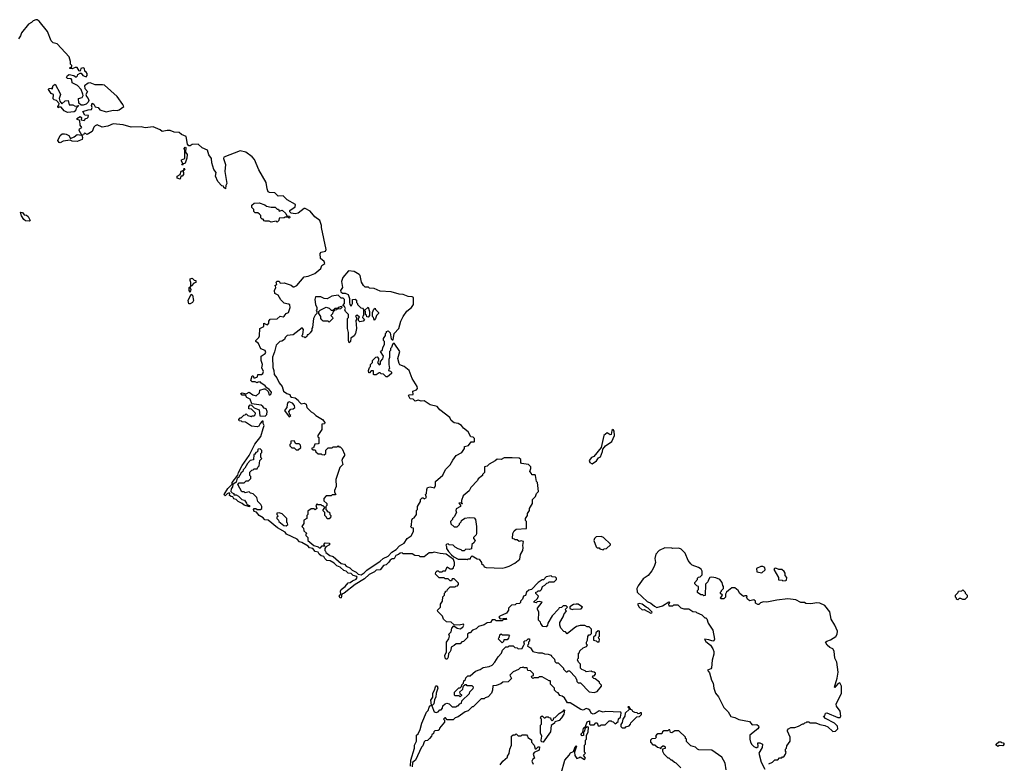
# Model space of a CAD drawing. Extents: x 2029826 to 2248070, y 228728 to 402406.
# Tile 351 of 368: x 2212638 to 2222490, y 299374 to 306815. Entities that reach past the tile are written whole.
import ezdxf

# ---------------------------------------------------------------- set-up
doc = ezdxf.new("R2010")
doc.units = 0

msp = doc.modelspace()

# ---------------------------------------------------------------- linework, layer by layer
at = {"layer": '0CON10XD'}
for points in [[(2215060.7, 303330.7), (2215066.7, 303365), (2215053.3, 303405), (2215053.3, 303446.7), (2215095, 303474), (2215100, 303485), (2215094.3, 303504.3), (2215050, 303520), (2215027.5, 303575), (2215000, 303595), (2215000, 303605), (2215030, 303635), (2215037, 303653), (2215040, 303725), (2215080, 303745), (2215081.7, 303778.3), (2215113, 303763), (2215120, 303765), (2215131.7, 303778.3), (2215132.5, 303797.5), (2215145, 303820), (2215215, 303823.3), (2215243, 303847), (2215275, 303842.5), (2215285, 303847.5), (2215303.6, 303876.4), (2215327.5, 303885), (2215343.3, 303935), (2215341.7, 303961.7), (2215335, 303970), (2215325, 303967.5), (2215285, 303980), (2215250.7, 304010.7), (2215225, 304057.5), (2215190, 304075), (2215187.5, 304105), (2215200, 304135), (2215198.3, 304148.3), (2215190, 304155), (2215210, 304165), (2215208.3, 304178.3), (2215200, 304185), (2215215, 304200), (2215235, 304200), (2215245, 304180), (2215285, 304182.5), (2215355, 304160), (2215375, 304143.3), (2215385, 304143.3), (2215410, 304155), (2215485, 304242.5), (2215525, 304248.8), (2215590, 304275), (2215650, 304325), (2215660, 304355), (2215690, 304375), (2215685, 304396.2), (2215649.5, 304425), (2215645.5, 304475), (2215655, 304489.4), (2215699.7, 304500.3), (2215704.4, 304515), (2215656.8, 304736.8), (2215656.9, 304755), (2215640.8, 304805), (2215591.1, 304841.1), (2215545, 304900), (2215495, 304926.7), (2215485, 304926.7), (2215425, 304880), (2215395, 304872.5), (2215355, 304880), (2215341.7, 304891.7), (2215340, 304905), (2215395, 304943.3), (2215397.5, 304965), (2215313.9, 305013.9), (2215275, 305052.5), (2215225, 305050), (2215191.7, 305081.7), (2215136.4, 305086.4), (2215125, 305092.5), (2215114.1, 305124.1), (2215106.2, 305185), (2215031.7, 305311.7), (2214988, 305415), (2214963, 305443), (2214899.7, 305489.7), (2214845, 305503.3), (2214680, 305440), (2214677.5, 305425), (2214696.7, 305365), (2214692.5, 305295), (2214710, 305175), (2214700, 305155), (2214697, 305123), (2214680, 305135), (2214678.3, 305148.3), (2214661.7, 305151.7), (2214620, 305195), (2214598.3, 305248.3), (2214603.3, 305285), (2214580, 305315), (2214561.4, 305381.4), (2214556.2, 305425), (2214532.1, 305462.1), (2214518.2, 305508.2), (2214465, 305533.8), (2214425, 305568.8), (2214365, 305567.5), (2214345, 305552.5), (2214331.7, 305551.7), (2214318.3, 305568.3), (2214305, 305647.5), (2214257.2, 305667.2), (2214235, 305685.6), (2214185, 305688.1), (2214144.5, 305705.5), (2214113, 305707), (2214065, 305696.2), (2214045, 305713.3), (2213975, 305743.8), (2213895, 305734.4), (2213855, 305742.5), (2213755, 305739.2), (2213675, 305762), (2213575, 305773.3), (2213521.7, 305748.3), (2213465, 305738.8), (2213415, 305761.4), (2213395, 305753.5), (2213381.3, 305738.7), (2213364.2, 305695.8), (2213315, 305667.5), (2213291.7, 305678.3), (2213282.5, 305675), (2213276.7, 305663.3), (2213260, 305660), (2213266.7, 305636.7), (2213263, 305617), (2213215, 305596.7), (2213165, 305600), (2213145, 305610), (2213075, 305598.8), (2213045, 305583.8), (2213035, 305586.7), (2213021.2, 305605), (2213042, 305655), (2213065, 305671.4), (2213085.8, 305674.2), (2213105, 305670.8), (2213130, 305655), (2213147, 305627), (2213185, 305641.2), (2213213, 305667), (2213260, 305660), (2213233.3, 305705), (2213238.3, 305721.7), (2213258.8, 305735), (2213245, 305760), (2213240, 305805), (2213217.5, 305815), (2213210, 305825), (2213245, 305847.5), (2213257.5, 305835), (2213253, 305813), (2213283, 305807), (2213300, 305825), (2213315, 305830), (2213325, 305840), (2213327.5, 305855), (2213291.2, 305861.2), (2213270, 305895), (2213325, 305913.3), (2213357.5, 305915), (2213363.3, 305935), (2213357.5, 305955), (2213365, 305980), (2213379.3, 305969.3), (2213393.9, 305943.9), (2213425, 305937.5), (2213441.7, 305911.7), (2213505, 305893.3), (2213575, 305910.8), (2213615, 305907.5), (2213635, 305912.9), (2213680, 305945), (2213672, 305965), (2213614.4, 306045), (2213488.3, 306158.3), (2213465.6, 306164.4), (2213394.1, 306164.1), (2213345, 306182.5), (2213325, 306180), (2213287, 306153), (2213290, 306125), (2213316.4, 306096.4), (2213300, 306065), (2213306.7, 306045), (2213323.3, 306025), (2213330, 306005), (2213325, 305990), (2213305, 305970), (2213275, 305960), (2213255, 305960), (2213231.2, 305981.2), (2213227.5, 306025), (2213262.5, 306037.5), (2213272, 306055), (2213271.2, 306071.2), (2213253.3, 306115), (2213215.7, 306155.7), (2213165, 306182.5), (2213161.7, 306211.7), (2213152.5, 306222.5), (2213116.7, 306226.7), (2213107.5, 306235), (2213116.2, 306255), (2213135, 306265.6), (2213180, 306255), (2213205, 306240), (2213218.3, 306251.7), (2213220, 306265), (2213245, 306280), (2213255, 306280), (2213270, 306255), (2213305, 306242.5), (2213313.3, 306255), (2213312, 306275), (2213305, 306290), (2213290.8, 306300.8), (2213285.6, 306325), (2213275, 306334.2), (2213258.6, 306331.4), (2213251.2, 306325), (2213245, 306300), (2213233.9, 306303.9), (2213215, 306337.5), (2213193, 306337), (2213165, 306323.3), (2213140, 306325), (2213145, 306340), (2213158.3, 306331.7), (2213160, 306355), (2213148.3, 306368.3), (2213148, 306395), (2213134, 306445), (2213015, 306573.1), (2212975, 306582), (2212952.1, 306602.1), (2212915.4, 306695.3), (2212835, 306798.8), (2212815, 306813.3), (2212800, 306815), (2212772.5, 306805), (2212755, 306786.7), (2212725, 306771.2), (2212655, 306682), (2212646.9, 306655), (2212626.9, 306623.1)], [(2213117, 305887), (2213085, 305903.8), (2213055, 305940), (2213035, 305940), (2213022.5, 305932.5), (2213020, 305945), (2213031.7, 305958.3), (2213032.5, 305975), (2213006.2, 306006.2), (2212985, 306013.3), (2212974.2, 306024.2), (2212976.7, 306065), (2212952.5, 306075), (2212927.5, 306115), (2212930, 306125), (2212955, 306130), (2212965, 306120), (2212972.5, 306155), (2212995, 306170), (2213043.3, 306075), (2213046.7, 306065), (2213032.5, 306025), (2213039.3, 305999.3), (2213061.7, 305971.7), (2213095, 306003.3), (2213123, 306007), (2213135, 305962.5), (2213171.7, 305961.7), (2213195, 305950), (2213230, 305955), (2213205, 305930), (2213198.3, 305901.7), (2213185, 305892.5), (2213117, 305887)], [(2214265, 305360), (2214260, 305365), (2214270, 305375), (2214258.3, 305398.3), (2214258.3, 305411.7), (2214290, 305425), (2214290, 305505), (2214282.5, 305525), (2214295, 305540), (2214300, 305535), (2214298.3, 305488.3), (2214312.5, 305465), (2214311.7, 305428.3), (2214295, 305380), (2214270, 305370), (2214265, 305360)], [(2214245, 305220), (2214215, 305230), (2214215, 305250), (2214243, 305267), (2214255, 305300), (2214280, 305310), (2214285, 305330), (2214290, 305315), (2214270, 305295), (2214277.5, 305285), (2214277.5, 305265), (2214265, 305250), (2214251.7, 305248.3), (2214245, 305220)], [(2215215, 304790), (2215205, 304800), (2215155, 304790), (2215135, 304800), (2215095, 304797.5), (2215085, 304802.5), (2215075, 304820), (2215065, 304820), (2215051.7, 304831.7), (2215050, 304855), (2215038.3, 304868.3), (2215021.7, 304881.7), (2214993, 304883), (2214980, 304895), (2214980, 304915), (2214960, 304935), (2214961.7, 304958.3), (2214985, 304980), (2215035, 304982.5), (2215091.7, 304961.7), (2215108.3, 304948.3), (2215155, 304937.5), (2215195, 304937.5), (2215215, 304920), (2215228.3, 304918.3), (2215235, 304900), (2215265, 304910), (2215300, 304875), (2215311.7, 304851.7), (2215338.3, 304848.3), (2215340, 304835), (2215335, 304830), (2215325, 304840), (2215295, 304840), (2215285, 304832.5), (2215235, 304830), (2215230, 304805), (2215215, 304790)], [(2212735, 304797.5), (2212695, 304802.5), (2212680, 304815), (2212655, 304853.3), (2212645, 304890), (2212666.1, 304886.1), (2212681.7, 304861.7), (2212705, 304858.8), (2212723.3, 304845), (2212742.5, 304805), (2212735, 304797.5)], [(2214345, 304090), (2214332.5, 304105), (2214333.6, 304136.4), (2214350, 304150), (2214352.5, 304185), (2214342.5, 304205), (2214343, 304223), (2214365, 304230), (2214385, 304210), (2214400, 304205), (2214400, 304185), (2214381.7, 304178.3), (2214358.3, 304151.7), (2214350, 304150), (2214348.3, 304141.7), (2214340, 304140), (2214350, 304115), (2214345, 304090)], [(2216055, 301260), (2216085, 301280), (2216112, 301308), (2216245, 301396.7), (2216275.5, 301424.4), (2216325, 301448), (2216361.9, 301488.1), (2216405, 301514), (2216440.3, 301549.7), (2216485, 301576.7), (2216517, 301623), (2216555, 301650), (2216580, 301695), (2216578.3, 301728.3), (2216561.7, 301731.7), (2216550, 301745), (2216560, 301755), (2216563, 301807), (2216570, 301825), (2216585, 301830), (2216610, 301865), (2216610, 301905), (2216620, 301915), (2216620, 301945), (2216650, 301995), (2216650, 302015), (2216665, 302030), (2216675, 302030), (2216685, 302020), (2216710, 302035), (2216700, 302065), (2216710, 302075), (2216712.5, 302115), (2216720, 302135), (2216745, 302140), (2216788.3, 302131.7), (2216797.5, 302155), (2216800, 302195), (2216873, 302257), (2216897.5, 302315), (2216945, 302360), (2216971.7, 302408.3), (2217007, 302453), (2217062.5, 302485), (2217090, 302525), (2217090, 302545), (2217130, 302555), (2217155, 302590), (2217185, 302590), (2217190, 302595), (2217190, 302625), (2217177, 302637), (2217150.7, 302640.7), (2217125, 302690), (2217077.9, 302727.9), (2217059.2, 302755), (2217025.5, 302775.6), (2216985, 302781.2), (2216955, 302803.3), (2216943.3, 302835), (2216840.7, 302910.7), (2216815, 302945.8), (2216745, 302961.4), (2216685, 303000), (2216656.4, 302996.4), (2216625, 303007.5), (2216595, 302997.5), (2216575, 303017.5), (2216545, 303020), (2216530, 303055), (2216535, 303060), (2216576.4, 303063.6), (2216573, 303097), (2216609.6, 303110.5), (2216617.5, 303125), (2216615.6, 303145), (2216566.2, 303225), (2216535, 303306), (2216485, 303346.2), (2216442, 303362), (2216434, 303374), (2216422, 303425), (2216441.8, 303495), (2216385, 303577.5), (2216370, 303565), (2216360, 303535), (2216350, 303525), (2216350, 303505), (2216340, 303495), (2216340, 303435), (2216332.5, 303415), (2216332.5, 303365), (2216340, 303325), (2216331.7, 303318.3), (2216330, 303305), (2216348.3, 303298.3), (2216358.3, 303288.3), (2216360, 303275), (2216318.3, 303241.7), (2216305, 303240), (2216278.3, 303268.3), (2216255, 303270), (2216245, 303280), (2216235, 303280), (2216205, 303260), (2216185, 303260), (2216180, 303265), (2216180, 303300), (2216155, 303300), (2216138.3, 303281.7), (2216131.7, 303281.7), (2216130, 303305), (2216140, 303335), (2216150, 303345), (2216150, 303365), (2216170, 303385), (2216170, 303405), (2216191.7, 303428.3), (2216201.7, 303438.3), (2216215, 303440), (2216230, 303425), (2216230, 303405), (2216220, 303385), (2216235, 303360), (2216248.3, 303371.7), (2216250, 303395), (2216271.7, 303421.7), (2216277, 303447), (2216250, 303495), (2216268.3, 303511.7), (2216272.5, 303535), (2216290, 303565), (2216290, 303595), (2216280, 303605), (2216280, 303625), (2216300, 303655), (2216300, 303675), (2216310, 303685), (2216310, 303695), (2216325, 303700), (2216345, 303680), (2216355, 303620), (2216365, 303610), (2216375, 303612.5), (2216386.1, 303673.9), (2216431.4, 303725), (2216452.5, 303797.5), (2216474.3, 303845), (2216512.6, 303897.4), (2216558, 303935), (2216578, 303965), (2216578.8, 304035), (2216565, 304043.3), (2216525, 304044), (2216476.6, 304066.6), (2216435, 304069.4), (2216355, 304091.5), (2216245, 304098), (2216185, 304126.2), (2216138.3, 304128.3), (2216127, 304137), (2216095, 304140), (2216077.5, 304155), (2216059.3, 304189.3), (2216043.8, 304255), (2216035, 304266.2), (2215985, 304296), (2215927, 304303), (2215870, 304235), (2215857.5, 304195), (2215867.5, 304135), (2215847.5, 304105), (2215851.7, 304091.7), (2215868.3, 304078.3), (2215895, 304080), (2215926.4, 304066.4), (2215937.5, 304025), (2215940, 303985), (2215942.5, 303965), (2215955, 303950), (2215970, 303975), (2215970, 304015), (2215995, 304020), (2216008.3, 304008.3), (2216010, 303985), (2216020, 303975), (2216020, 303965), (2216051.7, 303931.7), (2216068.3, 303928.3), (2216080, 303915), (2216080, 303855), (2216071.7, 303848.3), (2216070, 303835), (2216090, 303815), (2216075, 303800), (2216043, 303793), (2216030, 303805), (2216030, 303825), (2216038.3, 303838.3), (2216015, 303860), (2216000, 303845), (2216010, 303835), (2216010, 303815), (2216002.5, 303805), (2216007.5, 303725), (2215997.5, 303675), (2215985, 303650), (2215951.7, 303628.3), (2215950, 303595), (2215935, 303580), (2215927.5, 303605), (2215930, 303685), (2215917.5, 303725), (2215920, 303825), (2215930, 303835), (2215930, 303865), (2215900, 303895), (2215891.7, 303911.7), (2215897.5, 303925), (2215890, 303945), (2215870, 303955), (2215890, 303975), (2215890, 304015), (2215875, 304030), (2215855, 304030), (2215825, 304060), (2215763, 304047), (2215715, 304022.5), (2215683.6, 304023.6), (2215651.7, 304041.7), (2215598.3, 304041.7), (2215591.2, 304015), (2215598.8, 303965), (2215610, 303935), (2215610, 303915), (2215603.8, 303905), (2215610, 303895), (2215610, 303875), (2215595, 303860), (2215577.5, 303825), (2215567.5, 303735), (2215560, 303725), (2215560, 303705), (2215545, 303680), (2215525, 303660), (2215515, 303660), (2215510, 303645), (2215495, 303630), (2215488.3, 303638.3), (2215471.7, 303641.7), (2215460, 303655), (2215470, 303665), (2215477.5, 303715), (2215465, 303730), (2215375, 303660), (2215315, 303654), (2215293.8, 303635), (2215286.4, 303613.6), (2215261.7, 303598.3), (2215242.5, 303595), (2215205, 303557.5), (2215188.9, 303491.1), (2215167, 303437), (2215170.8, 303335), (2215182, 303305), (2215184.3, 303264.3), (2215210, 303230), (2215235, 303180), (2215263.8, 303145), (2215276.4, 303096.4), (2215313, 303073), (2215342.5, 303065), (2215347.5, 303045), (2215356.4, 303036.4), (2215395, 303032.5), (2215426.4, 303006.4), (2215430, 302995), (2215455, 302970), (2215485, 302976.7), (2215505, 302967.5), (2215510, 302935), (2215520, 302925), (2215555, 302892.5), (2215579.3, 302879.3), (2215600, 302855), (2215667.5, 302815), (2215690, 302785), (2215688.3, 302771.7), (2215661.7, 302768.3), (2215660, 302715), (2215620, 302655), (2215621.7, 302641.7), (2215630, 302635), (2215630, 302575), (2215625, 302570), (2215591.7, 302568.3), (2215578.3, 302531.7), (2215561.7, 302528.3), (2215561.7, 302521.7), (2215575, 302510), (2215595, 302510), (2215601.7, 302491.7), (2215625, 302470), (2215655, 302470), (2215663, 302463), (2215685, 302460), (2215700, 302475), (2215701.7, 302508.3), (2215725, 302530), (2215765, 302530), (2215775, 302540), (2215815, 302540), (2215825, 302550), (2215831.7, 302541.7), (2215845, 302540), (2215865, 302520), (2215887, 302467), (2215887, 302453), (2215867.5, 302425), (2215862.5, 302405), (2215870, 302365), (2215842.5, 302335), (2215802.5, 302215), (2215803.3, 302145), (2215787.5, 302105), (2215788.3, 302088.3), (2215800, 302065), (2215795, 302060), (2215765, 302060), (2215755, 302050), (2215705, 302050), (2215680, 302025), (2215681.7, 302001.7), (2215710, 301975), (2215710, 301955), (2215700, 301945), (2215700, 301915), (2215721.7, 301891.7), (2215738.3, 301888.3), (2215740, 301865), (2215750, 301855), (2215748.3, 301831.7), (2215735, 301820), (2215715, 301820), (2215708.3, 301838.3), (2215690, 301855), (2215690, 301885), (2215670, 301905), (2215690, 301935), (2215675, 301950), (2215665, 301950), (2215655, 301960), (2215625, 301960), (2215615, 301970), (2215600, 301955), (2215610, 301925), (2215595, 301910), (2215585, 301920), (2215555, 301920), (2215521.7, 301898.3), (2215520, 301865), (2215510, 301855), (2215510, 301825), (2215481.7, 301808.3), (2215480, 301775), (2215460, 301745), (2215478.3, 301728.3), (2215481.7, 301701.7), (2215510, 301675), (2215501.7, 301668.3), (2215500, 301655), (2215520, 301635), (2215520, 301605), (2215583, 301553), (2215625, 301540), (2215635, 301530), (2215648.3, 301531.7), (2215665, 301550), (2215690, 301550), (2215680, 301565), (2215695, 301580), (2215738.3, 301578.3), (2215738.3, 301561.7), (2215700, 301540), (2215690, 301525), (2215690, 301505), (2215698.3, 301498.3), (2215700, 301485), (2215740, 301455), (2215773.6, 301443.6), (2215855, 301373.3), (2215888.3, 301368.3), (2215905, 301347.5), (2215941.2, 301331.2), (2215965, 301307.5), (2216006.1, 301286.1), (2216025, 301267.5), (2216055, 301260)], [(2214331.7, 303971.7), (2214322.5, 304005), (2214355, 304070), (2214367, 304057), (2214377.5, 304005), (2214366.4, 303983.6), (2214345, 303972.5), (2214331.7, 303971.7)], [(2215735, 303790), (2215725, 303800), (2215675, 303800), (2215661.7, 303811.7), (2215650, 303825), (2215650, 303845), (2215630, 303875), (2215630, 303895), (2215645, 303910), (2215705, 303937.5), (2215735, 303930), (2215755, 303910), (2215775, 303910), (2215795, 303930), (2215825, 303930), (2215831.7, 303938.3), (2215858.3, 303948.3), (2215860, 303935), (2215848.3, 303921.7), (2215815, 303920), (2215808.3, 303911.7), (2215791.7, 303908.3), (2215771.7, 303888.3), (2215768.3, 303871.7), (2215750, 303855), (2215768.3, 303838.3), (2215770, 303825), (2215735, 303790)], [(2216125, 303840), (2216111.7, 303841.7), (2216108.3, 303858.3), (2216100, 303865), (2216100, 303895), (2216090, 303905), (2216125, 303940), (2216140, 303895), (2216140, 303855), (2216125, 303840)], [(2216185, 303810), (2216180, 303835), (2216170, 303845), (2216170, 303885), (2216183, 303917), (2216195, 303930), (2216200, 303915), (2216230, 303885), (2216230, 303875), (2216210, 303855), (2216200, 303825), (2216185, 303810)], [(2218080, 300315), (2218105, 300290), (2218115, 300290), (2218125, 300300), (2218138.3, 300298.3), (2218200, 300235), (2218201.7, 300221.7), (2218210, 300215), (2218211.7, 300191.7), (2218225, 300180), (2218248.3, 300178.3), (2218335, 300090), (2218385, 300082.5), (2218415, 300092.5), (2218460, 300145), (2218460, 300155), (2218440, 300175), (2218440, 300185), (2218395, 300220), (2218381.7, 300221.7), (2218370, 300235), (2218371.7, 300248.3), (2218385, 300250), (2218400, 300265), (2218400, 300275), (2218387, 300287), (2218365, 300290), (2218355, 300297.5), (2218305, 300290), (2218295, 300300), (2218261.7, 300311.7), (2218250, 300325), (2218250, 300365), (2218231.7, 300381.7), (2218220, 300405), (2218221.7, 300418.3), (2218230, 300425), (2218230, 300475), (2218238.3, 300481.7), (2218241.7, 300498.3), (2218275, 300530), (2218308.3, 300541.7), (2218320, 300555), (2218310, 300565), (2218310, 300585), (2218320, 300605), (2218321.7, 300641.7), (2218331.7, 300658.3), (2218345, 300660), (2218358.3, 300671.7), (2218360, 300715), (2218335, 300740), (2218315, 300740), (2218291.7, 300751.7), (2218245, 300752.5), (2218208.3, 300741.7), (2218185, 300727.5), (2218115, 300670), (2218098.3, 300688.3), (2218081.7, 300691.7), (2218052.5, 300725), (2218042.5, 300755), (2218043, 300783), (2218075, 300840), (2218085, 300870), (2218110, 300895), (2218101.7, 300901.7), (2218100, 300915), (2218120, 300935), (2218105, 300950), (2218075, 300950), (2218058.3, 300931.7), (2218035, 300930), (2218030, 300915), (2217965, 300850), (2217922.5, 300775), (2217920, 300755), (2217905, 300740), (2217871.7, 300741.7), (2217851.7, 300771.7), (2217850, 300785), (2217830, 300805), (2217832.5, 300885), (2217820, 300915), (2217820, 300925), (2217867, 300987), (2217835, 300992.5), (2217815, 300990), (2217805, 300980), (2217780, 300985), (2217818.3, 301021.7), (2217830, 301045), (2217801.7, 301071.7), (2217801.7, 301088.3), (2217815, 301090), (2217825, 301100), (2217845, 301100), (2217858.3, 301111.7), (2217870, 301145), (2217891.7, 301158.3), (2217911.7, 301178.3), (2217925, 301180), (2217935, 301190), (2217985, 301190), (2218010, 301215), (2218008.3, 301228.3), (2217998.3, 301238.3), (2217965, 301240), (2217955, 301250), (2217905, 301240), (2217878.3, 301211.7), (2217865, 301210), (2217825, 301182.5), (2217760, 301115), (2217733, 301107), (2217710, 301085), (2217698.3, 301051.7), (2217680, 301045), (2217670, 301015), (2217650, 300995), (2217648.3, 300981.7), (2217638.3, 300971.7), (2217605, 300970), (2217595, 300960), (2217560, 300955), (2217530, 300925), (2217530, 300905), (2217510, 300875), (2217443, 300847), (2217433, 300837), (2217445, 300820), (2217507.5, 300827.5), (2217508.3, 300811.7), (2217475, 300810), (2217465, 300800), (2217405, 300800), (2217395, 300810), (2217365, 300810), (2217348.3, 300781.7), (2217315, 300780), (2217285, 300760), (2217228.3, 300741.7), (2217205, 300720), (2217170, 300705), (2217145, 300680), (2217135, 300680), (2217120, 300665), (2217118.3, 300631.7), (2217078.3, 300591.7), (2217061.7, 300588.3), (2217045, 300570), (2217005, 300570), (2216987, 300553), (2216955, 300537.5), (2216951.4, 300505), (2216943.3, 300486.7), (2216928, 300472), (2216926.9, 300435), (2216915, 300417.5), (2216905, 300416), (2216895.6, 300425.6), (2216893.1, 300455), (2216908.8, 300485), (2216910, 300585), (2216931.7, 300618.3), (2216937.5, 300645), (2216933, 300667), (2216955, 300690), (2216963.8, 300726.2), (2216981.7, 300748.3), (2217015, 300726.7), (2217045, 300720), (2217073, 300737), (2217082.5, 300755), (2217077.5, 300767.5), (2217035, 300758), (2216985, 300760), (2216957, 300787), (2216908.3, 300788.3), (2216880, 300815), (2216870, 300845), (2216821.7, 300891.7), (2216820, 300905), (2216850, 300935), (2216850, 300965), (2216870, 300995), (2216871.7, 301038.3), (2216890, 301055), (2216890, 301075), (2216900, 301085), (2216900, 301095), (2216915, 301100), (2216920, 301115), (2216945, 301140), (2216995, 301140), (2217001.7, 301148.3), (2217018.3, 301151.7), (2217030, 301165), (2217028.3, 301178.3), (2216985, 301220), (2216965, 301220), (2216958.3, 301201.7), (2216945, 301200), (2216925, 301220), (2216895, 301220), (2216885, 301230), (2216835, 301230), (2216798.3, 301268.3), (2216801.7, 301288.3), (2216815, 301300), (2216825, 301300), (2216835, 301290), (2216865, 301290), (2216875, 301300), (2216898.3, 301301.7), (2216915, 301340), (2216945, 301320), (2216965, 301320), (2216978.3, 301331.7), (2216981.7, 301348.3), (2216990, 301355), (2216990, 301385), (2216977.5, 301415), (2216905, 301467.5), (2216845, 301472.5), (2216785, 301487.5), (2216765, 301480), (2216735, 301480), (2216685, 301440), (2216645, 301440), (2216635, 301450), (2216593, 301453), (2216565, 301470), (2216475, 301470), (2216465, 301480), (2216445, 301477.5), (2216427, 301463), (2216402.5, 301455), (2216385, 301420), (2216365, 301420), (2216345, 301407.5), (2216333, 301387), (2216305, 301360), (2216280, 301355), (2216245, 301310), (2216205, 301306.7), (2216188.8, 301291.2), (2216136.7, 301265), (2216089.4, 301220.6), (2215995, 301163.3), (2215883.6, 301076.4), (2215861.7, 301068.3), (2215855, 301030), (2215845, 301028), (2215835.8, 301045), (2215852.5, 301067.5), (2215849.2, 301095), (2215855.9, 301114.1), (2215895, 301142.5), (2215925, 301180), (2215945, 301183.3), (2215969.6, 301200.5), (2216005, 301216.7), (2216016.7, 301235), (2216013, 301243), (2215974.1, 301254.1), (2215955, 301272.5), (2215925, 301277.5), (2215905, 301297.5), (2215883, 301303), (2215845, 301337.5), (2215811.7, 301351.7), (2215785, 301376.7), (2215745, 301400), (2215713, 301403), (2215690, 301425), (2215680, 301445), (2215655, 301450), (2215636.4, 301466.4), (2215625, 301487.5), (2215595, 301492.5), (2215570, 301525), (2215539.3, 301529.3), (2215525, 301547.5), (2215460, 301585), (2215439.3, 301589.3), (2215415, 301617.5), (2215306.7, 301666.7), (2215295, 301687.5), (2215219.3, 301729.3), (2215126.2, 301806.2), (2215091.7, 301811.7), (2215075, 301830), (2215035, 301852.5), (2215006.7, 301886.7), (2214983.3, 301895), (2214976.7, 301915), (2214985, 301923.3), (2215000, 301925), (2215015, 301912.5), (2215047.5, 301912.5), (2215060, 301925), (2215060, 301945), (2215050, 301965), (2215022.5, 301995), (2215010, 302035), (2214975, 302070), (2214948.3, 302078.3), (2214935, 302090), (2214895, 302080), (2214885, 302090), (2214861.7, 302091.7), (2214820, 302165), (2214835, 302180), (2214885, 302180), (2214905, 302200), (2214928.3, 302201.7), (2214950, 302225), (2214950, 302245), (2214940, 302255), (2214941.7, 302288.3), (2214961.7, 302308.3), (2214975, 302310), (2214985, 302320), (2215015, 302320), (2215021.7, 302338.3), (2215035, 302350), (2215040, 302405), (2215060, 302425), (2215050, 302435), (2215050, 302475), (2215060, 302485), (2215060, 302505), (2215045, 302520), (2215025, 302517.5), (2215020, 302515), (2215018.3, 302491.7), (2215002.5, 302485), (2214991.7, 302468.3), (2214982.5, 302465), (2214978.3, 302411.7), (2214945, 302402.5), (2214917.5, 302375), (2214892.5, 302327.5), (2214875, 302310), (2214872.5, 302295), (2214855, 302280), (2214826.7, 302233.3), (2214813, 302227), (2214803.3, 302186.7), (2214770, 302165), (2214769.3, 302140.7), (2214755, 302120), (2214750, 302095), (2214765, 302080), (2214780, 302075), (2214781.7, 302061.7), (2214805, 302060), (2214828.3, 302048.3), (2214860, 302015), (2214886.4, 302006.4), (2214908.3, 301978.3), (2214912.5, 301962.5), (2214937.5, 301955), (2214938.3, 301941.7), (2214885, 301956.7), (2214865, 301973.3), (2214825, 301992.5), (2214805, 302012.5), (2214780, 302020), (2214770, 302040), (2214755, 302042.5), (2214737.5, 302055), (2214740, 302075), (2214735, 302080), (2214715, 302070), (2214695, 302050), (2214686.4, 302056.4), (2214686, 302065), (2214721.2, 302125), (2214763.3, 302166.7), (2214766, 302185), (2214821.4, 302258.6), (2214827.1, 302285), (2214865, 302354), (2214933.1, 302455), (2214991.8, 302568.2), (2215050, 302645), (2215074.5, 302725), (2215085.7, 302755), (2215076.2, 302775), (2215075, 302797.5), (2215063.6, 302796.4), (2215044.3, 302775.7), (2215031.4, 302748.6), (2215015, 302741.2), (2214958.3, 302748.3), (2214897, 302787), (2214865, 302790), (2214857.5, 302797.5), (2214835, 302802.5), (2214830, 302815), (2214845, 302830), (2214855, 302830), (2214881.7, 302858.3), (2214895, 302860), (2214905, 302870), (2214920, 302855), (2214955, 302843.3), (2214965, 302850), (2214985, 302850), (2214995, 302860), (2214997, 302877), (2214958.3, 302918.3), (2214931.7, 302921.7), (2214930, 302945), (2214945, 302960), (2214958.3, 302958.3), (2214985, 302930), (2215035, 302910), (2215041.7, 302851.7), (2215095, 302848.8), (2215112, 302865), (2215114.3, 302895), (2215105, 302920), (2215086.2, 302926.2), (2215072.5, 302945), (2215055, 302956.2), (2214961.7, 302971.7), (2214945, 303017.5), (2214912.5, 303035), (2214898.3, 303058.3), (2214865, 303057.5), (2214852.5, 303075), (2214865, 303082.5), (2214905, 303070), (2214935, 303087.5), (2214971.2, 303061.2), (2215005, 303052.5), (2215038.3, 303081.7), (2215042.5, 303107.5), (2215085, 303122.5), (2215095, 303120), (2215123, 303093), (2215135, 303062.5), (2215145, 303060), (2215155, 303071.2), (2215157.7, 303087.7), (2215135.7, 303115.7), (2215111.2, 303131.2), (2215095, 303152.5), (2215050, 303180), (2215045, 303190), (2215023, 303187), (2215015, 303180), (2214995, 303190), (2214965, 303190), (2214950, 303205), (2214965, 303250), (2214975, 303250), (2214981.7, 303231.7), (2214995, 303230), (2215018.3, 303241.7), (2215020, 303265), (2215056.4, 303263.6), (2215072.5, 303275), (2215078.8, 303295), (2215060.7, 303330.7)], [(2215335, 302840), (2215350, 302855), (2215341.7, 302861.7), (2215330, 302895), (2215351.7, 302918.3), (2215375, 302920), (2215390, 302935), (2215387.5, 302955), (2215369.3, 302979.3), (2215335, 302990), (2215322.5, 302985), (2215313.3, 302965), (2215310, 302935), (2215287.5, 302905), (2215335, 302840)], [(2218365, 302370), (2218409.3, 302400.7), (2218430.3, 302429.7), (2218448.6, 302441.4), (2218471.2, 302495), (2218473.3, 302516.7), (2218500, 302550), (2218563.8, 302595), (2218589.4, 302655), (2218586.6, 302696.6), (2218575.7, 302715.7), (2218562.9, 302705), (2218555, 302663.3), (2218545, 302661.2), (2218515, 302679.5), (2218484.4, 302655), (2218456.7, 302533.3), (2218384.4, 302445.6), (2218361.2, 302435), (2218336.7, 302405), (2218342.5, 302385), (2218365, 302370)], [(2215425, 302510), (2215450, 302535), (2215448.3, 302558.3), (2215435, 302570), (2215401.7, 302571.7), (2215385, 302600), (2215351.7, 302598.3), (2215350, 302575), (2215340, 302565), (2215341.7, 302551.7), (2215361.7, 302531.7), (2215385, 302530), (2215405, 302510), (2215425, 302510)], [(2217465, 301326.2), (2217495, 301333.8), (2217535, 301346.7), (2217593.6, 301376.4), (2217641.7, 301418.3), (2217650, 301465), (2217672.5, 301505), (2217677.5, 301535), (2217672.5, 301555), (2217680, 301595), (2217655, 301600), (2217635, 301592.5), (2217615, 301610), (2217595, 301610), (2217588.3, 301618.3), (2217575, 301620), (2217570, 301625), (2217572.5, 301675), (2217585, 301700), (2217605, 301717.5), (2217710, 301725), (2217710, 301795), (2217700, 301805), (2217700, 301825), (2217720, 301855), (2217720, 301875), (2217740, 301905), (2217740, 301925), (2217770, 301975), (2217770, 302015), (2217800, 302045), (2217810, 302075), (2217830, 302095), (2217820, 302185), (2217810, 302195), (2217800, 302255), (2217795, 302260), (2217761.7, 302261.7), (2217760, 302275), (2217742.5, 302295), (2217752.5, 302325), (2217751.7, 302341.7), (2217730, 302365), (2217660, 302375), (2217652.5, 302385), (2217652.5, 302415), (2217637, 302427), (2217565, 302432.5), (2217485, 302430), (2217455, 302412.5), (2217415, 302417.5), (2217395, 302400), (2217335, 302367.5), (2217315, 302347.5), (2217290.7, 302339.3), (2217287.5, 302285), (2217270, 302265), (2217270, 302255), (2217225, 302220), (2217220, 302205), (2217152.5, 302135), (2217135, 302100), (2217075, 302050), (2217057.5, 302005), (2217060, 301980), (2217070, 301975), (2217065, 301970), (2217060, 301980), (2217031.7, 301978.3), (2217048.3, 301958.3), (2217050, 301945), (2217005, 301920), (2217002.5, 301905), (2217010, 301885), (2216985, 301840), (2216970, 301825), (2216970, 301815), (2216950, 301795), (2216951.7, 301771.7), (2216985, 301740), (2217015, 301740), (2217040, 301765), (2217040, 301775), (2217055, 301790), (2217060, 301805), (2217093, 301827), (2217135, 301832.5), (2217185, 301830), (2217200, 301815), (2217210, 301745), (2217210, 301675), (2217205, 301660), (2217180, 301635), (2217180, 301625), (2217197, 301603), (2217186.4, 301583.6), (2217162.5, 301565), (2217158.3, 301521.7), (2217135, 301512.5), (2217103, 301517), (2217085, 301500), (2217065, 301500), (2217055, 301510), (2217025, 301520), (2216995, 301537.5), (2216975, 301557.5), (2216935, 301560), (2216925, 301570), (2216911.7, 301568.3), (2216902.5, 301557.5), (2216910, 301545), (2216910, 301525), (2216927.5, 301495), (2216960.4, 301460.5), (2216981.2, 301441.2), (2217025, 301416.7), (2217105, 301417.5), (2217115, 301412.5), (2217125, 301420), (2217148.3, 301421.7), (2217151.7, 301438.3), (2217165, 301450), (2217215, 301420), (2217235, 301417.5), (2217260, 301385), (2217260, 301375), (2217278.3, 301358.3), (2217285, 301340), (2217305, 301332.5), (2217465, 301326.2)], [(2215305, 301750), (2215320, 301765), (2215318.3, 301778.3), (2215310, 301785), (2215310, 301825), (2215265, 301870), (2215235, 301880), (2215211.7, 301878.3), (2215210, 301865), (2215218.3, 301858.3), (2215220, 301845), (2215211.7, 301838.3), (2215210, 301825), (2215228.3, 301808.3), (2215230, 301795), (2215280, 301755), (2215305, 301750)], [(2218475, 301510), (2218485, 301520), (2218510, 301525), (2218548.3, 301561.7), (2218548.3, 301568.3), (2218480, 301635), (2218455, 301642.5), (2218405, 301640), (2218390, 301625), (2218382.5, 301605), (2218405, 301540), (2218415, 301530), (2218435, 301530), (2218441.7, 301521.7), (2218475, 301510)], [(2220135, 299370), (2220170, 299385), (2220195, 299410), (2220225, 299410), (2220241.7, 299428.3), (2220265, 299430), (2220271.7, 299438.3), (2220285, 299440), (2220300, 299465), (2220307.5, 299485), (2220300, 299495), (2220300, 299515), (2220310, 299525), (2220315, 299550), (2220346.2, 299595), (2220346.1, 299636.1), (2220320, 299695), (2220320, 299705), (2220331.7, 299718.3), (2220355, 299732.5), (2220395, 299733.3), (2220430, 299745), (2220475, 299770), (2220485, 299770), (2220495, 299780), (2220508.3, 299781.7), (2220515, 299790), (2220535, 299790), (2220545, 299780), (2220605, 299780), (2220643.6, 299763.6), (2220695, 299752.5), (2220725, 299737.5), (2220775, 299693.3), (2220800, 299695), (2220825, 299717.5), (2220821.2, 299745), (2220790, 299775), (2220701.7, 299821.7), (2220680, 299845), (2220695, 299850), (2220700, 299875), (2220715, 299878), (2220825, 299832.5), (2220846.3, 299833.7), (2220855.6, 299844.4), (2220848.8, 299895), (2220812.5, 299945), (2220807.5, 299965), (2220861.4, 300075), (2220860, 300145), (2220845, 300178), (2220827.6, 300172.4), (2220805.4, 300144.5), (2220795, 300133.3), (2220790, 300135), (2220817.1, 300225), (2220827.5, 300285), (2220815.6, 300385.6), (2220793.3, 300425), (2220786.7, 300495), (2220775, 300520), (2220745, 300532.5), (2220717, 300557), (2220702.5, 300585), (2220713, 300597), (2220750.7, 300609.3), (2220805, 300643.8), (2220818.6, 300665), (2220819.5, 300695), (2220795.7, 300755), (2220758.8, 300815), (2220745, 300890), (2220695, 300954.3), (2220645, 300976), (2220615, 300981.4), (2220555, 300971.4), (2220505, 300972.5), (2220491.7, 300981.7), (2220455, 300982.5), (2220405, 301011.2), (2220325, 301018.8), (2220215, 301006.7), (2220115, 300987.5), (2220080.7, 300989.3), (2220051.7, 300978.3), (2220035, 300962.5), (2220025, 300962.5), (2220000, 300975), (2220000, 300995), (2219985, 301010), (2219945, 301000), (2219923.6, 301013.6), (2219910, 301035), (2219917, 301043), (2219915, 301050), (2219895, 301050), (2219881.7, 301041.7), (2219845, 301072.5), (2219827.5, 301105), (2219795, 301130), (2219765, 301130), (2219730, 301105), (2219710, 301085), (2219700, 301065), (2219700, 301035), (2219685, 301020), (2219655, 301020), (2219650, 301025), (2219670, 301055), (2219651.7, 301071.7), (2219650, 301085), (2219660, 301095), (2219660, 301105), (2219680, 301125), (2219680, 301145), (2219673, 301153), (2219667.5, 301185), (2219645, 301212.5), (2219605, 301230), (2219565, 301236.7), (2219545, 301232.5), (2219527.5, 301205), (2219525, 301190), (2219501.7, 301168.3), (2219498.3, 301051.7), (2219485, 301050), (2219475, 301060), (2219455, 301060), (2219421.7, 301081.7), (2219420, 301105), (2219430, 301115), (2219430, 301145), (2219415, 301150), (2219395, 301170), (2219392.5, 301185), (2219420, 301215), (2219421.7, 301228.3), (2219431.7, 301238.3), (2219448.3, 301241.7), (2219468.3, 301261.7), (2219467, 301297), (2219456.4, 301316.4), (2219430, 301335), (2219368.3, 301358.3), (2219355, 301370), (2219327.5, 301405), (2219296.1, 301476.1), (2219258.3, 301518.3), (2219235, 301526.7), (2219175, 301522.5), (2219165, 301527.5), (2219095, 301530), (2219037, 301503), (2219003, 301467), (2218992.5, 301425), (2219000, 301385), (2218987.5, 301345), (2218965, 301300), (2218926.4, 301253.6), (2218875, 301220), (2218825, 301150), (2218812.5, 301125), (2218817, 301087), (2218915, 300993.3), (2218955, 300977.5), (2218990, 300945), (2219015, 300932.5), (2219071.7, 300948.3), (2219135, 300990), (2219140, 300985), (2219138.3, 300971.7), (2219130, 300965), (2219135, 300950), (2219175, 300950), (2219185, 300960), (2219225, 300960), (2219255, 300930), (2219285, 300920), (2219335, 300920), (2219373, 300893), (2219405, 300890), (2219411.7, 300881.7), (2219465, 300860), (2219495, 300830), (2219505, 300830), (2219515, 300820), (2219526.7, 300776.7), (2219572.5, 300705), (2219590, 300615), (2219585, 300600), (2219575, 300597.5), (2219535, 300611.2), (2219490, 300615), (2219505, 300593.3), (2219548.8, 300555), (2219575, 300520), (2219583, 300493), (2219583.3, 300465), (2219566.7, 300405), (2219561.7, 300328.3), (2219555, 300320), (2219520, 300305), (2219538.8, 300278.8), (2219561.2, 300205), (2219576.7, 300175), (2219583.8, 300125), (2219602, 300075), (2219629.7, 300039.7), (2219685, 299933.3), (2219728.3, 299888.3), (2219755, 299843.8), (2219795, 299833.3), (2219833.6, 299813.6), (2219941.7, 299791.7), (2219968.3, 299758.3), (2220015, 299763.3), (2220030.7, 299750.7), (2220033.3, 299735), (2220025, 299717.5), (2219943, 299657), (2219943.3, 299615), (2219950, 299585), (2219965, 299562.5), (2219985, 299542.5), (2220005, 299532.5), (2220015, 299532.5), (2220027, 299543), (2220025, 299580), (2220045, 299580), (2220070, 299565), (2220067, 299533), (2220033.3, 299475), (2220056.7, 299385), (2220092.5, 299315)], [(2220065, 301280), (2220098.3, 301311.7), (2220093, 301333), (2220075, 301342.5), (2220055, 301342.5), (2220010, 301325), (2220015, 301290), (2220065, 301280)], [(2220275, 301200), (2220305, 301202.5), (2220311.7, 301208.3), (2220312.5, 301235), (2220297.5, 301255), (2220296.4, 301276.4), (2220287.5, 301295), (2220265, 301312.5), (2220233.6, 301313.6), (2220205, 301327.5), (2220190, 301325), (2220183.6, 301313.6), (2220230, 301235), (2220231.7, 301211.7), (2220267, 301207), (2220275, 301200)], [(2222025, 301010), (2222010, 301015), (2222010, 301025), (2222000, 301035), (2222000, 301055), (2222028.3, 301081.7), (2222031.7, 301098.3), (2222065, 301100), (2222075, 301110), (2222098.3, 301088.3), (2222100, 301075), (2222117, 301057), (2222120, 301035), (2222095, 301012.5), (2222075, 301012.5), (2222055, 301022.5), (2222038.3, 301021.7), (2222025, 301010)], [(2218165, 300912.5), (2218175, 300917.5), (2218255, 300920), (2218270, 300935), (2218227, 300967), (2218205, 300967.5), (2218178.3, 300961.7), (2218141.7, 300938.3), (2218141.7, 300921.7), (2218165, 300912.5)], [(2218955, 300877.5), (2218965, 300880), (2218967.5, 300885), (2218927, 300927), (2218905, 300935.8), (2218865.4, 300965.4), (2218835, 300972.5), (2218820, 300965), (2218837, 300937), (2218865, 300910), (2218885, 300912.5), (2218955, 300877.5)], [(2217465, 300580), (2217430, 300615), (2217431.7, 300628.3), (2217440, 300635), (2217441.7, 300658.3), (2217455, 300670), (2217465, 300660), (2217528.3, 300658.3), (2217540, 300645), (2217531.7, 300638.3), (2217530, 300625), (2217515, 300610), (2217481.7, 300608.3), (2217478.3, 300591.7), (2217465, 300580)], [(2218435, 300590), (2218440, 300615), (2218431.7, 300621.7), (2218430, 300635), (2218440, 300645), (2218440, 300695), (2218425, 300700), (2218401.7, 300678.3), (2218398.3, 300651.7), (2218380, 300635), (2218380, 300605), (2218405, 300600), (2218415, 300590), (2218435, 300590)], [(2216550, 299345), (2216552.5, 299405), (2216587.5, 299525), (2216590, 299555), (2216610, 299595), (2216610, 299655), (2216625, 299670), (2216647, 299713), (2216663.6, 299776.4), (2216710, 299885), (2216725.9, 299904.1), (2216734.1, 299935.9), (2216745, 299950), (2216760, 299955), (2216752.5, 300005), (2216772, 300035), (2216772.9, 300077.1), (2216790, 300105), (2216799.3, 300140.7), (2216805, 300150), (2216815, 300150), (2216821.2, 300125), (2216805.6, 300075), (2216801.4, 300035), (2216787.5, 300012.5), (2216781.7, 299968.3), (2216761.7, 299948.3), (2216785, 299890), (2216807, 299883), (2216825, 299890), (2216841.7, 299908.3), (2216855, 299910), (2216870, 299925), (2216871.7, 299948.3), (2216895, 299970), (2216913, 299977), (2216935, 299970), (2216965, 299940), (2217005, 299940), (2217015, 299950), (2217025, 299950), (2217041.7, 299968.3), (2217060, 299975), (2217061.7, 299998.3), (2217138.3, 300071.7), (2217141.7, 300088.3), (2217177, 300123), (2217180, 300135), (2217165, 300150), (2217115, 300150), (2217108.3, 300158.3), (2217095, 300160), (2217071.7, 300138.3), (2217068.3, 300111.7), (2217040, 300085), (2217041.7, 300071.7), (2217058.3, 300058.3), (2217058.3, 300051.7), (2217045, 300040), (2217035, 300050), (2216995, 300050), (2216990, 300055), (2216990, 300085), (2217031.7, 300128.3), (2217045, 300130), (2217058.3, 300141.7), (2217061.7, 300158.3), (2217080, 300175), (2217081.7, 300198.3), (2217098.3, 300211.7), (2217101.7, 300228.3), (2217121.7, 300248.3), (2217145, 300250), (2217200, 300295), (2217245, 300312.5), (2217275, 300333.3), (2217335, 300343.3), (2217365, 300357.5), (2217392.5, 300385), (2217425, 300440), (2217460, 300475), (2217470, 300505), (2217501.7, 300538.3), (2217525, 300540), (2217535, 300550), (2217575, 300550), (2217591.7, 300531.7), (2217615, 300530), (2217625, 300520), (2217667, 300523), (2217681.7, 300558.3), (2217690, 300565), (2217681.7, 300588.3), (2217691.7, 300598.3), (2217708.3, 300601.7), (2217725, 300620), (2217738.3, 300618.3), (2217740, 300595), (2217730, 300585), (2217730, 300565), (2217721.7, 300558.3), (2217720, 300545), (2217748.3, 300528.3), (2217771.7, 300491.7), (2217828.3, 300478.3), (2217865, 300480), (2217888.3, 300468.3), (2217925, 300467.5), (2217957, 300457), (2217960, 300445), (2217990, 300415), (2217991.7, 300391.7), (2218005, 300380), (2218025, 300380), (2218080, 300325), (2218080, 300315)], [(2218057.7, 299272.3), (2218093.9, 299406.1), (2218136.7, 299455), (2218150, 299480), (2218178.3, 299491.7), (2218195, 299540), (2218205, 299550), (2218210, 299545), (2218190, 299485), (2218193, 299453), (2218211.7, 299421.7), (2218238.3, 299431.7), (2218245, 299440), (2218288.3, 299411.7), (2218300, 299425), (2218280, 299455), (2218291.7, 299468.3), (2218300, 299475), (2218290, 299485), (2218290, 299555), (2218300, 299565), (2218300, 299605), (2218310, 299615), (2218310, 299655), (2218327.5, 299685), (2218330, 299735), (2218315, 299740), (2218291.7, 299718.3), (2218290, 299695), (2218280, 299685), (2218278.3, 299651.7), (2218265, 299650), (2218253.3, 299665), (2218272.5, 299685), (2218280, 299725), (2218298.3, 299741.7), (2218315, 299790), (2218338.3, 299798.3), (2218340, 299765), (2218345, 299760), (2218385, 299760), (2218401.7, 299778.3), (2218415, 299780), (2218425, 299750), (2218445, 299750), (2218455, 299760), (2218495, 299760), (2218535, 299800), (2218555, 299800), (2218561.7, 299791.7), (2218575, 299790), (2218595, 299770), (2218625, 299793.3), (2218631.4, 299818.6), (2218648.8, 299835), (2218658, 299875), (2218653.3, 299885), (2218498.8, 299891.2), (2218475, 299886.7), (2218435, 299900), (2218397, 299873), (2218375, 299867.1), (2218355.4, 299875.5), (2218343.8, 299905), (2218325, 299916.2), (2218305, 299923.3), (2218275, 299905.7), (2218251.5, 299911.5), (2218147.7, 299977.7), (2218120.7, 299980.7), (2218089.3, 300029.3), (2218067, 300047), (2218043.6, 300053.6), (2218025, 300080), (2218010, 300085), (2217990, 300105), (2217990, 300125), (2217950, 300165), (2217950, 300195), (2217945, 300200), (2217935, 300200), (2217865, 300240), (2217835, 300240), (2217825, 300230), (2217785, 300230), (2217771.7, 300221.7), (2217761.7, 300231.7), (2217760, 300245), (2217778.3, 300251.7), (2217778.3, 300268.3), (2217748.3, 300298.3), (2217721.7, 300301.7), (2217715, 300330), (2217685, 300330), (2217675, 300340), (2217668.3, 300331.7), (2217645, 300330), (2217628.3, 300311.7), (2217575, 300290), (2217542.5, 300255), (2217558.3, 300221.7), (2217525, 300190), (2217473, 300187), (2217451.7, 300168.3), (2217407, 300153), (2217371.7, 300148.3), (2217370, 300105), (2217360, 300075), (2217325, 300040), (2217295, 300030), (2217285, 300020), (2217255, 300020), (2217175, 299940), (2217165, 299940), (2217125, 299900), (2217095, 299890), (2217025, 299840), (2216995, 299830), (2216975, 299810), (2216915, 299810), (2216898.3, 299828.3), (2216891.7, 299828.3), (2216880, 299815), (2216890, 299805), (2216890, 299785), (2216840, 299725), (2216835, 299710), (2216825, 299702.5), (2216791.7, 299698.3), (2216781.7, 299688.3), (2216778.3, 299671.7), (2216761.7, 299658.3), (2216760, 299645), (2216738.3, 299621.7), (2216718.3, 299601.7), (2216695, 299600), (2216685, 299590), (2216671.7, 299548.3), (2216660, 299535), (2216598, 299405), (2216568.3, 299381.7), (2216565, 299340)], [(2217875, 299586.7), (2217860.4, 299590.5), (2217856.2, 299605), (2217862.5, 299645), (2217850, 299675), (2217850, 299755), (2217860, 299765), (2217860, 299815), (2217850, 299825), (2217851.7, 299838.3), (2217865, 299850), (2217885, 299830), (2217895, 299830), (2217905, 299840), (2217925, 299840), (2217931.7, 299831.7), (2217948.3, 299828.3), (2217951.7, 299811.7), (2217965, 299800), (2217978.3, 299811.7), (2217981.7, 299828.3), (2217995, 299832.5), (2218036.1, 299873.9), (2218080, 299900), (2218085, 299910), (2218090, 299905), (2218081.2, 299865), (2218060.4, 299829.5), (2218037.8, 299802.2), (2217991.7, 299788.3), (2217990, 299775), (2217957.5, 299752.5), (2217950.8, 299689.2), (2217875, 299586.7)], [(2218695, 299730), (2218701.7, 299738.3), (2218735, 299750), (2218750, 299765), (2218751.7, 299778.3), (2218811.7, 299838.3), (2218838.3, 299841.7), (2218858.3, 299861.7), (2218858.3, 299878.3), (2218845, 299880), (2218838.3, 299871.7), (2218825, 299870), (2218815, 299880), (2218793, 299883), (2218773.6, 299893.6), (2218765, 299907.5), (2218751.7, 299911.7), (2218735, 299940), (2218721.7, 299938.3), (2218740, 299915), (2218696.7, 299875), (2218692, 299845), (2218672.5, 299817.5), (2218668, 299782), (2218653, 299763), (2218653, 299743), (2218665, 299730), (2218695, 299730)], [(2219708.3, 299308.3), (2219697.5, 299375), (2219665, 299436.7), (2219565, 299506.7), (2219435, 299510), (2219420, 299515), (2219400, 299535), (2219355, 299550), (2219311.7, 299591.7), (2219310, 299615), (2219301.7, 299621.7), (2219300, 299635), (2219235, 299700), (2219195, 299700), (2219165, 299680), (2219151.7, 299681.7), (2219145, 299710), (2219135, 299710), (2219125, 299700), (2219085, 299700), (2219071.7, 299688.3), (2219065, 299670), (2219025, 299670), (2219011.7, 299658.3), (2219000, 299645), (2219010, 299635), (2218998.3, 299621.7), (2218965, 299620), (2218950, 299605), (2218950, 299585), (2218975, 299560), (2218995, 299560), (2219020, 299535), (2219045, 299530), (2219055, 299520), (2219061.7, 299538.3), (2219075, 299550), (2219085, 299550), (2219098.3, 299538.3), (2219098.3, 299521.7), (2219070, 299515), (2219070, 299495), (2219085, 299470), (2219125, 299430), (2219135, 299430), (2219155, 299410), (2219165, 299410), (2219190, 299385), (2219205, 299380), (2219255, 299330)], [(2217445, 299360), (2217473.6, 299396.4), (2217520, 299435), (2217520, 299445), (2217537, 299473), (2217543, 299517), (2217560, 299555), (2217560, 299645), (2217575, 299660), (2217595, 299660), (2217605, 299670), (2217625, 299650), (2217655, 299650), (2217665, 299660), (2217708.3, 299658.3), (2217720, 299645), (2217721.7, 299631.7), (2217758.3, 299608.3), (2217760, 299585), (2217787, 299557), (2217795, 299520), (2217805, 299520), (2217825, 299540), (2217839.3, 299539.3), (2217836.2, 299505), (2217786.2, 299483.8), (2217776.7, 299465), (2217790, 299425), (2217773.6, 299416.4), (2217763.8, 299395), (2217777, 299367)], [(2222425, 299542.5), (2222410, 299555), (2222410, 299565), (2222435, 299590), (2222455, 299590), (2222461.7, 299581.7), (2222478.3, 299578.3), (2222490, 299565), (2222475, 299550), (2222438.3, 299551.7), (2222425, 299542.5)]]:
    msp.add_lwpolyline(points, dxfattribs=at)

doc.saveas('drawing.dxf')
